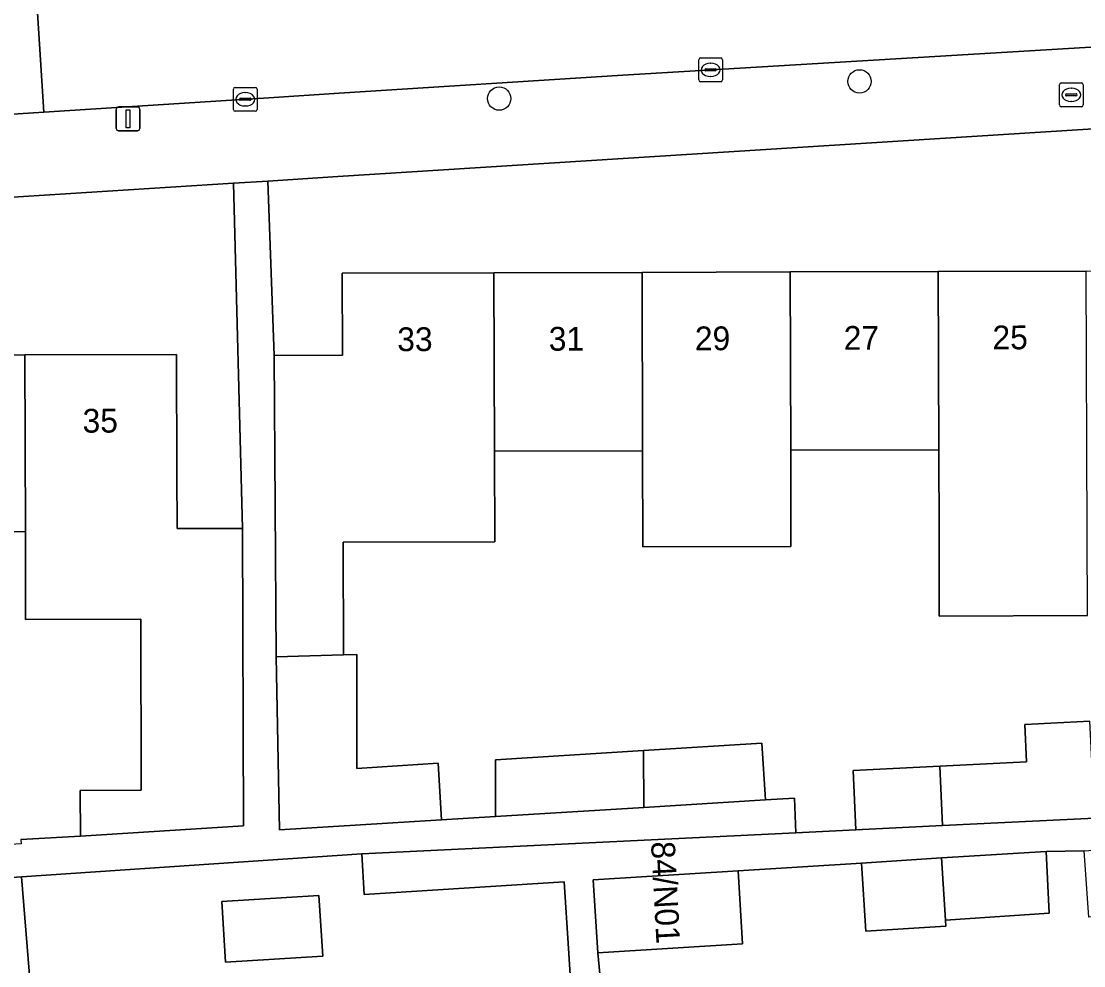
# Model space of a CAD drawing. Extents: x 159053 to 160042, y 380449 to 381423.
# Drawn here: x 159629.6 to 159674.3, y 381219.05 to 381258.77 of the extents above; entities that cross this region are included whole.
import ezdxf

# ---------------------------------------------------------------- set-up
doc = ezdxf.new("R2010")
doc.units = 0
for name, color, linetype in [('IMGEO_Boom', 7, 'Continuous'), ('IMGEO_Brandkraan', 7, 'Continuous'), ('IMGEO_Erf', 7, 'Continuous'), ('IMGEO_Kolk', 7, 'Continuous'), ('IMGEO_Lichtmast', 7, 'Continuous'), ('IMGEO_Pand', 7, 'Continuous'), ('IMGEO_Pand_nummerreeks', 7, 'Continuous'), ('IMGEO_Rijbaan_lokaal_open', 7, 'Continuous'), ('IMGEO_Voetpad_open', 7, 'Continuous')]:
    doc.layers.add(name, color=color, linetype=linetype)

msp = doc.modelspace()

# ---------------------------------------------------------------- linework, layer by layer
at = {"layer": 'IMGEO_Boom'}
for centre in [(159664.866, 381256.24), (159649.709, 381255.515)]:
    msp.add_circle(centre, 0.489, dxfattribs=at)
at = {"layer": 'IMGEO_Brandkraan'}
for p, q in [((159673.275, 381255.248), (159673.275, 381256.1)), ((159673.35, 381256.174), (159674.202, 381256.174)), ((159673.763, 381255.954), (159673.788, 381255.954)), ((159674.276, 381256.1), (159674.276, 381255.248)), ((159673.534, 381255.668), (159673.534, 381255.68)), ((159673.972, 381255.631), (159673.574, 381255.631)), ((159673.577, 381255.717), (159673.975, 381255.717)), ((159674.018, 381255.68), (159674.018, 381255.668)), ((159674.202, 381255.174), (159673.35, 381255.174)), ((159673.786, 381255.394), (159673.761, 381255.394))]:
    msp.add_line(p, q, dxfattribs=at)
for points in [[(159673.275, 381255.248), (159673.275, 381256.1)], [(159673.35, 381256.174), (159674.202, 381256.174)], [(159674.276, 381256.1), (159674.276, 381255.248)], [(159674.202, 381255.174), (159673.35, 381255.174)]]:
    msp.add_lwpolyline(points, dxfattribs=at)
for centre, radius, start, end in [((159673.352, 381256.098), 0.0765, 91.552, 178.448), ((159673.352, 381256.098), 0.0765, 91.552, 178.448), ((159674.2, 381256.098), 0.0765, 1.552, 88.448), ((159674.2, 381256.098), 0.0765, 1.552, 88.448), ((159673.574, 381255.677), 0.0403, 85.8775, 175.7526), ((159673.571, 381255.667), 0.0366, 178.938, 274.7102), ((159673.975, 381255.674), 0.043, 264.8664, 352.4533), ((159673.979, 381255.679), 0.0386, 1.7309, 96.639), ((159673.352, 381255.25), 0.0765, 181.552, 268.448), ((159673.352, 381255.25), 0.0765, 181.552, 268.448), ((159674.2, 381255.25), 0.0765, 271.552, 358.448), ((159674.2, 381255.25), 0.0765, 271.552, 358.448)]:
    msp.add_arc(centre, radius, start, end, dxfattribs=at)
for centre, major_axis, ratio, start_param, end_param in [((159673.762, 381255.674), (-0.387, 0.002), 0.722429, 4.712389, 7.853982), ((159673.787, 381255.674), (-0.39, 0.002), 0.717154, 1.570796, 4.712389)]:
    msp.add_ellipse(centre, major_axis=major_axis, ratio=ratio, start_param=start_param, end_param=end_param, dxfattribs=at)
at = {"layer": 'IMGEO_Erf'}
for points in [[(159683.154, 381254.773), (159642.927, 381252.233), (159639.984, 381252.047), (159640.247, 381244.714), (159643.12, 381244.723), (159643.11, 381248.168), (159649.489, 381248.187), (159655.718, 381248.206), (159661.949, 381248.225), (159668.177, 381248.244), (159674.407, 381248.263), (159683.173, 381248.289)], [(159638.532, 381251.956), (159607.601, 381250), (159585.9, 381248.628), (159582.924, 381243.013), (159582.934, 381239.617), (159585.984, 381239.626), (159585.969, 381244.609), (159592.352, 381244.628), (159598.586, 381244.647), (159604.82, 381244.666), (159611.054, 381244.685), (159617.288, 381244.703), (159623.522, 381244.722), (159629.756, 381244.741), (159636.138, 381244.76), (159636.153, 381239.761), (159636.16, 381237.431), (159638.91, 381237.44)], [(159652.627, 381219.776), (159652.448, 381222.583), (159644.026, 381222.053), (159643.932, 381223.755), (159629.614, 381222.793), (159630.818, 381207.955), (159633.01, 381208.09), (159632.978, 381208.587), (159633.295, 381208.607), (159633.073, 381212.089), (159637.953, 381212.4), (159638.175, 381208.919), (159638.994, 381208.971), (159644.9, 381209.347), (159651.074, 381209.741), (159651.103, 381209.278), (159653.286, 381209.417)], [(159638.199, 381219.201), (159638.038, 381221.747), (159642.127, 381222.004), (159642.287, 381219.458)]]:
    msp.add_lwpolyline(points, close=True, dxfattribs=at)
for points in [[(159674.451, 381233.776), (159668.221, 381233.757), (159668.211, 381237.167), (159668.2, 381240.743), (159661.972, 381240.725), (159661.984, 381236.687), (159655.753, 381236.668), (159655.741, 381240.706), (159649.512, 381240.687), (159649.524, 381236.88), (159643.143, 381236.861), (159643.155, 381232.12), (159643.728, 381232.135), (159643.722, 381227.352), (159647.136, 381227.564), (159647.284, 381225.183), (159649.559, 381225.323), (159649.552, 381227.714), (159655.78, 381228.101), (159660.761, 381228.41), (159660.908, 381226.022), (159662.127, 381226.097), (159662.185, 381224.643), (159664.716, 381224.766), (159664.593, 381227.261), (159668.24, 381227.441), (159671.894, 381227.621), (159671.817, 381229.196), (159674.557, 381229.331)], [(159629.584, 381224.363), (159632.096, 381224.507), (159632.085, 381226.425), (159634.653, 381226.433), (159634.63, 381233.625), (159629.79, 381233.611), (159629.779, 381237.31), (159623.545, 381237.291)], [(159719.476, 381213.588), (159718.637, 381226.753), (159708.65, 381226.125), (159708.835, 381223.181), (159704.469, 381222.906), (159698.479, 381222.529), (159692.491, 381222.152), (159688.368, 381221.892), (159688.182, 381224.835), (159684.823, 381224.623), (159685.019, 381221.825), (159680.493, 381221.508), (159674.518, 381221.089), (159674.321, 381223.887), (159672.714, 381223.861), (159672.842, 381221.264), (159668.486, 381220.972), (159668.502, 381220.721), (159665.127, 381220.508), (159664.947, 381223.371), (159659.756, 381223.044), (159659.949, 381219.975), (159653.854, 381219.591), (159654.83, 381209.481)]]:
    msp.add_lwpolyline(points, dxfattribs=at)
at = {"layer": 'IMGEO_Kolk'}
for p, q in [((159658.177, 381257.224), (159659.029, 381257.224)), ((159658.102, 381256.298), (159658.102, 381257.15)), ((159658.404, 381256.767), (159658.802, 381256.767)), ((159658.59, 381257.004), (159658.615, 381257.004)), ((159659.103, 381257.15), (159659.103, 381256.298)), ((159658.361, 381256.718), (159658.361, 381256.73)), ((159658.799, 381256.681), (159658.401, 381256.681)), ((159658.613, 381256.444), (159658.588, 381256.444)), ((159658.845, 381256.73), (159658.845, 381256.718)), ((159638.528, 381255.06), (159638.528, 381255.912)), ((159638.603, 381255.986), (159639.455, 381255.986)), ((159639.529, 381255.912), (159639.529, 381255.06)), ((159659.029, 381256.224), (159658.177, 381256.224)), ((159638.787, 381255.48), (159638.787, 381255.492)), ((159639.225, 381255.443), (159638.827, 381255.443)), ((159638.83, 381255.529), (159639.228, 381255.529)), ((159639.016, 381255.766), (159639.041, 381255.766)), ((159639.271, 381255.492), (159639.271, 381255.48)), ((159639.455, 381254.986), (159638.603, 381254.986)), ((159639.039, 381255.206), (159639.014, 381255.206))]:
    msp.add_line(p, q, dxfattribs=at)
for points in [[(159658.177, 381257.224), (159659.029, 381257.224)], [(159658.102, 381256.298), (159658.102, 381257.15)], [(159659.103, 381257.15), (159659.103, 381256.298)], [(159638.528, 381255.06), (159638.528, 381255.912)], [(159638.603, 381255.986), (159639.455, 381255.986)], [(159639.529, 381255.912), (159639.529, 381255.06)], [(159659.029, 381256.224), (159658.177, 381256.224)], [(159639.455, 381254.986), (159638.603, 381254.986)]]:
    msp.add_lwpolyline(points, dxfattribs=at)
for centre, radius, start, end in [((159658.179, 381257.148), 0.0765, 91.552, 178.448), ((159658.179, 381257.148), 0.0765, 91.552, 178.448), ((159659.027, 381257.148), 0.0765, 1.552, 88.448), ((159659.027, 381257.148), 0.0765, 1.552, 88.448), ((159658.401, 381256.727), 0.0403, 85.8775, 175.7526), ((159658.806, 381256.729), 0.0386, 1.7309, 96.639), ((159658.398, 381256.717), 0.0366, 178.938, 274.7102), ((159658.802, 381256.724), 0.043, 264.8664, 352.4533), ((159638.605, 381255.91), 0.0765, 91.552, 178.448), ((159638.605, 381255.91), 0.0765, 91.552, 178.448), ((159639.453, 381255.91), 0.0765, 1.552, 88.448), ((159639.453, 381255.91), 0.0765, 1.552, 88.448), ((159658.179, 381256.3), 0.0765, 181.552, 268.448), ((159658.179, 381256.3), 0.0765, 181.552, 268.448), ((159659.027, 381256.3), 0.0765, 271.552, 358.448), ((159659.027, 381256.3), 0.0765, 271.552, 358.448), ((159638.827, 381255.489), 0.0403, 85.8775, 175.7526), ((159638.824, 381255.479), 0.0366, 178.938, 274.7102), ((159639.228, 381255.486), 0.043, 264.8664, 352.4533), ((159639.232, 381255.491), 0.0386, 1.7309, 96.639), ((159638.605, 381255.062), 0.0765, 181.552, 268.448), ((159638.605, 381255.062), 0.0765, 181.552, 268.448), ((159639.453, 381255.062), 0.0765, 271.552, 358.448), ((159639.453, 381255.062), 0.0765, 271.552, 358.448)]:
    msp.add_arc(centre, radius, start, end, dxfattribs=at)
for centre, major_axis, ratio, start_param, end_param in [((159658.589, 381256.724), (-0.387, 0.002), 0.722429, 4.712389, 7.853982), ((159658.614, 381256.724), (-0.39, 0.002), 0.717154, 1.570796, 4.712389), ((159639.015, 381255.486), (-0.387, 0.002), 0.722429, 4.712389, 7.853982), ((159639.04, 381255.486), (-0.39, 0.002), 0.717154, 1.570796, 4.712389)]:
    msp.add_ellipse(centre, major_axis=major_axis, ratio=ratio, start_param=start_param, end_param=end_param, dxfattribs=at)
at = {"layer": 'IMGEO_Lichtmast'}
for p, q in [((159633.6, 381254.264), (159633.6, 381255.064)), ((159633.6, 381255.064), (159633.6, 381254.264)), ((159633.7, 381255.164), (159634.49, 381255.164)), ((159634.49, 381255.164), (159633.7, 381255.164)), ((159634.59, 381255.064), (159634.59, 381254.264)), ((159634.59, 381254.264), (159634.59, 381255.064)), ((159634.49, 381254.164), (159633.7, 381254.164)), ((159633.7, 381254.164), (159634.49, 381254.164))]:
    msp.add_line(p, q, dxfattribs=at)
msp.add_lwpolyline([(159634.02, 381255.039), (159634.17, 381255.039), (159634.17, 381254.289), (159634.02, 381254.289), (159634.02, 381255.039)], dxfattribs=at)
for centre, start, end in [((159633.7, 381255.064), 90, 180), ((159633.7, 381255.064), 90, 180), ((159634.49, 381255.064), 0, 90), ((159634.49, 381255.064), 360, 90), ((159633.7, 381254.264), 180, 270), ((159633.7, 381254.264), 180, 270), ((159634.49, 381254.264), 270, 0), ((159634.49, 381254.264), 270, 0)]:
    msp.add_arc(centre, 0.1, start, end, dxfattribs=at)
at = {"layer": 'IMGEO_Pand'}
for points in [[(159649.489, 381248.187), (159643.11, 381248.168), (159643.12, 381244.723), (159640.247, 381244.714), (159640.33, 381232.044), (159643.155, 381232.12), (159643.143, 381236.861), (159649.524, 381236.88), (159649.512, 381240.687)], [(159655.718, 381248.206), (159649.489, 381248.187), (159649.512, 381240.687), (159655.741, 381240.706)], [(159655.718, 381248.206), (159655.741, 381240.706), (159655.753, 381236.668), (159661.984, 381236.687), (159661.972, 381240.725), (159661.949, 381248.225)], [(159668.2, 381240.743), (159668.177, 381248.244), (159661.949, 381248.225), (159661.972, 381240.725)], [(159674.407, 381248.263), (159668.177, 381248.244), (159668.2, 381240.743), (159668.211, 381237.167), (159668.221, 381233.757), (159674.451, 381233.776), (159674.441, 381237.186)], [(159623.545, 381237.291), (159629.779, 381237.31), (159629.756, 381244.741), (159623.522, 381244.722)], [(159629.756, 381244.741), (159629.779, 381237.31), (159629.79, 381233.611), (159634.63, 381233.625), (159634.653, 381226.433), (159632.085, 381226.425), (159632.096, 381224.507), (159638.951, 381224.941), (159638.91, 381237.44), (159636.16, 381237.431), (159636.153, 381239.761), (159636.138, 381244.76)], [(159643.155, 381232.12), (159640.33, 381232.044), (159640.467, 381224.762), (159647.284, 381225.183), (159647.136, 381227.564), (159643.722, 381227.352), (159643.728, 381232.135)], [(159674.653, 381227.391), (159674.557, 381229.331), (159671.817, 381229.196), (159671.894, 381227.621), (159668.24, 381227.441), (159668.363, 381224.946), (159674.758, 381225.261), (159674.734, 381225.748)], [(159655.787, 381225.707), (159660.908, 381226.022), (159660.761, 381228.41), (159655.78, 381228.101)], [(159649.559, 381225.323), (159655.787, 381225.707), (159655.78, 381228.101), (159649.552, 381227.714)], [(159668.24, 381227.441), (159664.593, 381227.261), (159664.716, 381224.766), (159668.363, 381224.946)], [(159672.714, 381223.861), (159668.32, 381223.584), (159668.486, 381220.972), (159672.842, 381221.264)], [(159668.32, 381223.584), (159664.947, 381223.371), (159665.127, 381220.508), (159668.502, 381220.721), (159668.486, 381220.972)], [(159653.661, 381222.66), (159653.854, 381219.591), (159659.949, 381219.975), (159659.756, 381223.044)], [(159638.199, 381219.201), (159642.287, 381219.458), (159642.127, 381222.004), (159638.038, 381221.747)]]:
    msp.add_lwpolyline(points, close=True, dxfattribs=at)
at = {"layer": 'IMGEO_Rijbaan_lokaal_open'}
msp.add_lwpolyline([(159657.358, 381263.685), (159630.108, 381261.989), (159630.555, 381254.948), (159634.924, 381255.226), (159638.23, 381255.436), (159640.022, 381255.55), (159642.977, 381255.738), (159654.911, 381256.496), (159680.215, 381258.02), (159683.21, 381258.2), (159684.591, 381258.283), (159687.64, 381258.467), (159687.205, 381265.481), (159680.569, 381265.064)], dxfattribs=at)
msp.add_lwpolyline([(159630.555, 381254.948), (159630.108, 381261.989), (159627.274, 381261.813), (159627.721, 381254.768)], close=True, dxfattribs=at)
at = {"layer": 'IMGEO_Voetpad_open'}
for points in [[(159680.215, 381258.02), (159654.911, 381256.496), (159642.977, 381255.738), (159640.022, 381255.55), (159638.23, 381255.436), (159634.924, 381255.226), (159630.555, 381254.948), (159627.721, 381254.768), (159593.82, 381252.614)], [(159638.532, 381251.956), (159639.984, 381252.047), (159642.927, 381252.233), (159683.154, 381254.773)], [(159586.457, 381254.347), (159585.126, 381250), (159584.683, 381248.551), (159585.9, 381248.628), (159607.601, 381250), (159638.532, 381251.956)], [(159654.83, 381209.481), (159653.854, 381219.591), (159653.661, 381222.66), (159659.756, 381223.044), (159664.947, 381223.371), (159668.32, 381223.584), (159672.714, 381223.861), (159674.321, 381223.887), (159680.315, 381224.307), (159684.823, 381224.623), (159688.182, 381224.835), (159692.305, 381225.095), (159698.292, 381225.472), (159704.282, 381225.849), (159708.65, 381226.125), (159718.637, 381226.753), (159719.476, 381213.588)], [(159674.758, 381225.261), (159668.363, 381224.946), (159664.716, 381224.766), (159662.185, 381224.643), (159643.932, 381223.755), (159644.026, 381222.053), (159652.448, 381222.583), (159652.627, 381219.776), (159653.286, 381209.417)], [(159630.818, 381207.955), (159629.614, 381222.793), (159617.705, 381221.99), (159616.473, 381221.907), (159616.484, 381221.74), (159611.271, 381221.411), (159605.148, 381221.024), (159605.14, 381221.145), (159582.654, 381219.684), (159565.676, 381218.581)]]:
    msp.add_lwpolyline(points, dxfattribs=at)
msp.add_lwpolyline([(159640.33, 381232.044), (159640.247, 381244.714), (159639.984, 381252.047), (159638.532, 381251.956), (159638.91, 381237.44), (159638.951, 381224.941), (159632.096, 381224.507), (159629.584, 381224.363), (159629.596, 381224.171), (159623.432, 381223.782), (159616.383, 381223.336), (159616.473, 381221.907), (159617.705, 381221.99), (159629.614, 381222.793), (159643.932, 381223.755), (159662.185, 381224.643), (159662.127, 381226.097), (159660.908, 381226.022), (159655.787, 381225.707), (159649.559, 381225.323), (159647.284, 381225.183), (159640.467, 381224.762)], close=True, dxfattribs=at)

# ---------------------------------------------------------------- texts
at = {"layer": 'IMGEO_Pand_nummerreeks'}
for s, rotation, p in [('33', 0.1719, (159645.422, 381244.895)), ('31', 0.173, (159651.796, 381244.914)), ('29', 0.173, (159657.942, 381244.932)), ('27', 0.173, (159664.202, 381244.951)), ('25', 0.1719, (159670.46, 381244.971)), ('35', 0.1725, (159632.186, 381241.468)), ('84/N01', 273.0862, (159656.094, 381224.259))]:
    msp.add_text(s, height=1, rotation=rotation, dxfattribs=at).set_placement(p)

doc.saveas('drawing.dxf')
